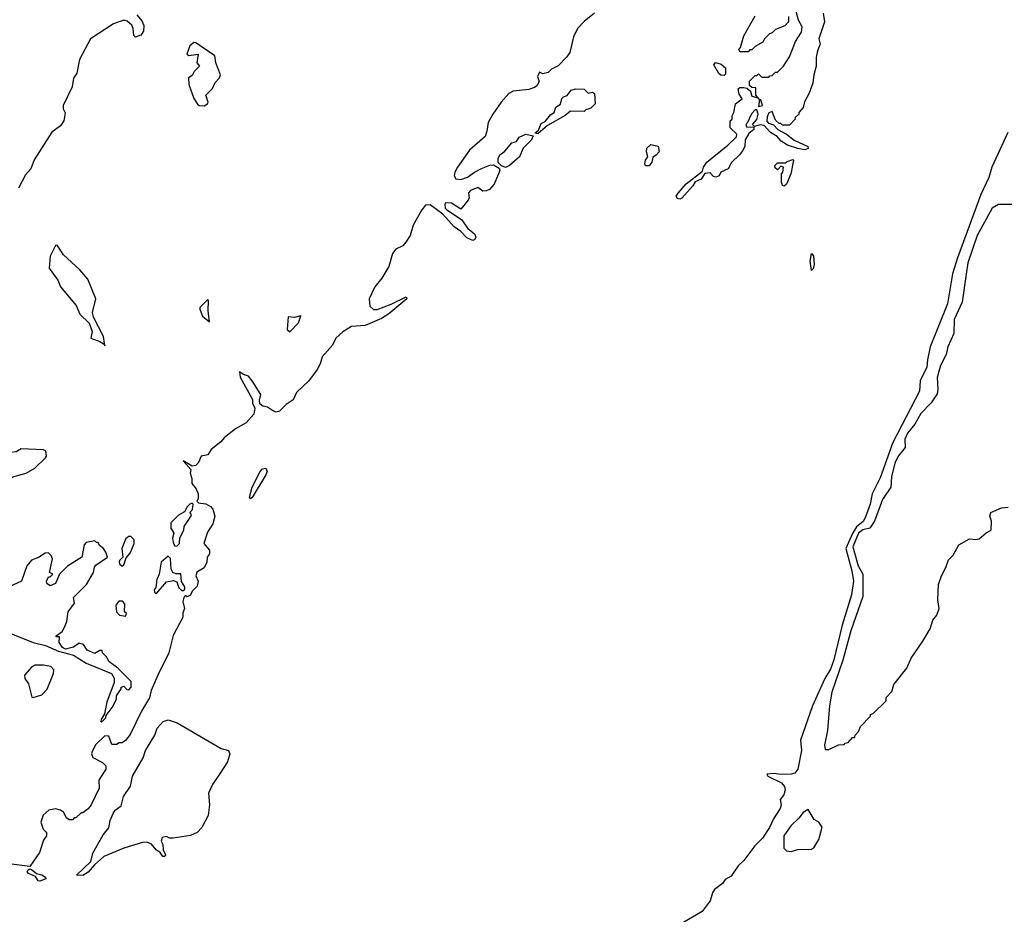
# Model space of a CAD drawing. Extents: x 2348354 to 2479840, y 460476 to 613653.
# Tile 273 of 305: x 2451956 to 2457711, y 564907 to 570137. Entities that reach past the tile are written whole.
import ezdxf

# ---------------------------------------------------------------- set-up
doc = ezdxf.new("R2010")
doc.units = 0

msp = doc.modelspace()

# ---------------------------------------------------------------- linework, layer by layer
at = {"layer": '0CON05XD'}
for points in [[(2452641.2, 570165), (2452670.7, 570130.7), (2452683, 570103), (2452680.5, 570069.5), (2452665, 570046.2), (2452632.5, 570035), (2452623.3, 570045), (2452620, 570085), (2452612, 570105), (2452585, 570127.5), (2452565, 570134.2), (2452505, 570113.1), (2452370.8, 570025), (2452305.4, 569904.6), (2452290.6, 569825), (2452271.1, 569795), (2452263.1, 569745), (2452210, 569635), (2452210, 569615), (2452223, 569593), (2452214.4, 569545.6), (2452195, 569516), (2452145, 569480), (2452041.7, 569318.3), (2452022, 569265), (2451990.6, 569229.4), (2451948.6, 569151.4)], [(2455315.8, 570174.2), (2455255, 570126), (2455216, 570085), (2455194.2, 570035.8), (2455172.5, 569945), (2455153, 569917), (2455103, 569867), (2455065, 569847.5), (2455045, 569827.5), (2455015, 569820), (2454995, 569830), (2454983.8, 569805), (2454992.5, 569775), (2454979.3, 569750.7), (2454965, 569740), (2454931.7, 569728.3), (2454840.7, 569719.3), (2454815, 569706.2), (2454770.8, 569655), (2454722.5, 569585), (2454694.3, 569535), (2454687.5, 569485), (2454676.7, 569455), (2454585.9, 569374.1), (2454516.2, 569275), (2454500, 569245), (2454496.7, 569225), (2454505, 569207.5), (2454535, 569202.5), (2454573.6, 569216.4), (2454613.9, 569246.1), (2454655, 569266.7), (2454705, 569286.7), (2454725, 569287.5), (2454758.3, 569268.3), (2454762.5, 569255), (2454728.8, 569175), (2454702.5, 569145), (2454685, 569136.2), (2454664, 569134), (2454635, 569156.7), (2454591.7, 569138.3), (2454580, 569125), (2454583.3, 569095), (2454578.3, 569081.7), (2454535, 569030), (2454480, 569065), (2454445, 569066.7), (2454441.7, 569058.3), (2454444.2, 569035), (2454453.8, 569025), (2454538.9, 568968.9), (2454575, 568917.1), (2454615.3, 568885.3), (2454622.5, 568865), (2454617.6, 568852.4), (2454604.3, 568845.7), (2454570.9, 568860.9), (2454535, 568898.1), (2454496, 568926), (2454430.4, 569000.4), (2454355, 569054.2), (2454327.7, 569052.3), (2454306.2, 569025), (2454256.2, 568935), (2454238.8, 568875), (2454214.1, 568835.9), (2454195.8, 568814.2), (2454155, 568796.2), (2454135, 568770), (2454113.3, 568695), (2454073.3, 568625), (2454032.5, 568575), (2454000, 568505), (2454003, 568463), (2454025, 568442.5), (2454046.4, 568443.6), (2454127, 568473), (2454215, 568517.5), (2454220, 568505), (2454115, 568417.5), (2454070.7, 568389.3), (2453975, 568350), (2453895, 568342.5), (2453845, 568312.5), (2453804.4, 568275.6), (2453784, 568235), (2453723.7, 568166.3), (2453713.3, 568125), (2453695, 568092), (2453645.8, 568025), (2453575, 567956.7), (2453554, 567915), (2453513, 567887), (2453475, 567848), (2453455, 567842), (2453440.7, 567849.3)], [(2456652.5, 570175), (2456660, 570125), (2456627.5, 570025), (2456636.1, 569993.9), (2456620, 569955), (2456612.5, 569915), (2456612.5, 569865), (2456597.5, 569815), (2456592.5, 569765), (2456571.7, 569708.3), (2456543, 569657), (2456536.7, 569623.3), (2456510, 569595), (2456510, 569585), (2456490, 569565), (2456490, 569555), (2456455, 569520), (2456415, 569520), (2456405, 569530), (2456395, 569530), (2456375, 569550), (2456355, 569600), (2456335, 569592.5), (2456325, 569570), (2456324.2, 569544.2), (2456332.7, 569532.7), (2456362.9, 569522.9), (2456387.5, 569495), (2456437.5, 569467.5), (2456482.9, 569432.9), (2456563.8, 569395), (2456565.7, 569384.3), (2456545, 569375.8), (2456503.9, 569383.9), (2456445, 569402.5), (2456407.7, 569427.7), (2456383.3, 569455), (2456345, 569477.5), (2456308.6, 569518.6), (2456285, 569522.5), (2456251.7, 569511.7), (2456240, 569525), (2456265.7, 569554.3), (2456272.5, 569585), (2456265, 569610), (2456255, 569610), (2456233, 569587), (2456208.3, 569531.7), (2456200, 569525), (2456205, 569510), (2456248.3, 569508.3), (2456246.7, 569495), (2456217.5, 569472.5), (2456197.5, 569435), (2456194, 569395), (2456180.5, 569369.5), (2456163.9, 569346.1), (2456117, 569303), (2456096.7, 569265), (2456053.9, 569246.1), (2456045.7, 569224.3), (2456025, 569216.2), (2456011.2, 569221.2), (2455991.7, 569241.7), (2455961.7, 569238.3), (2455940, 569205), (2455905, 569190), (2455890, 569165), (2455825.9, 569094.1), (2455815, 569087.5), (2455800.7, 569090.7), (2455793.8, 569105), (2455805, 569122.5), (2455852.3, 569177.7), (2455948.3, 569251.7), (2455952.5, 569275), (2455972.5, 569305), (2456096.4, 569403.6), (2456147, 569453), (2456148.3, 569468.3), (2456110, 569505), (2456110, 569545), (2456120, 569555), (2456120, 569575), (2456130, 569595), (2456140, 569645), (2456180, 569675), (2456162, 569702), (2456156.7, 569733.3), (2456165, 569740), (2456189.3, 569740.7), (2456207.5, 569737.5), (2456228.3, 569718.3), (2456235, 569690), (2456270, 569680), (2456280, 569670), (2456275, 569630), (2456297.5, 569635), (2456288.3, 569668.3), (2456280, 569670), (2456260, 569695), (2456258.3, 569738.3), (2456235, 569740), (2456221.7, 569751.7), (2456223, 569777), (2456255, 569810), (2456265, 569810), (2456275, 569820), (2456295, 569800), (2456335, 569800), (2456341.7, 569808.3), (2456355, 569810), (2456375, 569830), (2456385, 569830), (2456420, 569865), (2456455, 569920), (2456491.4, 570008.6), (2456525.8, 570065), (2456530, 570095), (2456508.8, 570135), (2456495.7, 570185.7)], [(2456450, 570155), (2456450, 570125), (2456428.3, 570101.7), (2456375, 570080), (2456355, 570060), (2456340, 570055), (2456310, 570025), (2456300, 570005), (2456255, 569980), (2456235, 569960), (2456225, 569960), (2456215, 569950), (2456165, 569950), (2456160, 569965), (2456170, 569975), (2456188.3, 570041.7), (2456255, 570160)], [(2453035, 569633.8), (2453053.3, 569645), (2453058, 569655), (2453043.8, 569696.2), (2453082.5, 569735), (2453099.3, 569770.7), (2453125, 569797.5), (2453129.2, 569815), (2453102.5, 569885), (2453097.5, 569925), (2452985, 570002.5), (2452975, 570003.3), (2452951.2, 569985), (2452932.5, 569935), (2452945, 569927.5), (2453000, 569935), (2452992.5, 569885), (2453007.5, 569865), (2452975.9, 569834.1), (2452965, 569810), (2452943.8, 569796.2), (2452945, 569757.5), (2452975, 569676.2), (2452995, 569644), (2453005, 569636.2), (2453035, 569633.8)], [(2456075, 569810), (2456055, 569812.5), (2456043.3, 569823.3), (2456013, 569873), (2456022.5, 569887.5), (2456057, 569877), (2456082.5, 569855), (2456081.7, 569818.3), (2456075, 569810)], [(2454985, 569470), (2454970, 569475), (2454988.3, 569491.7), (2455005, 569530), (2455028.3, 569541.7), (2455058.3, 569581.7), (2455080, 569595), (2455090, 569625), (2455117, 569643), (2455125, 569676.7), (2455135, 569686.7), (2455156.4, 569693.6), (2455180, 569725), (2455205, 569732.5), (2455255, 569730), (2455278.3, 569708.3), (2455305, 569713.3), (2455315.8, 569705.8), (2455320, 569645), (2455295, 569620), (2455265, 569610), (2455255, 569600), (2455175, 569602.5), (2455145, 569577.5), (2455041.7, 569518.3), (2454985, 569470)], [(2454795, 569272.5), (2454771.7, 569281.7), (2454753, 569303), (2454753.3, 569325), (2454763.6, 569346.4), (2454791.7, 569368.3), (2454833.6, 569416.4), (2454860, 569425), (2454875, 569450), (2454915, 569467.5), (2454958.3, 569458.3), (2454947.5, 569435), (2454900, 569385), (2454877.5, 569335), (2454820, 569285), (2454795, 569272.5)], [(2457732.7, 569477.3), (2457638.5, 569275), (2457620.8, 569215), (2457574, 569115), (2457437.3, 568745), (2457409.4, 568650.6), (2457380.4, 568475), (2457277.5, 568225), (2457261.7, 568148.3), (2457259.6, 568105), (2457220.4, 568025), (2457215.6, 567965), (2457060.4, 567665), (2456985, 567458), (2456940, 567365), (2456926.8, 567305), (2456898.2, 567225), (2456886, 567204), (2456847.2, 567172.8), (2456825, 567133.3), (2456786.1, 567045), (2456819.7, 566915), (2456829.2, 566855), (2456818.2, 566775), (2456763.4, 566596.6), (2456715.3, 566395), (2456695, 566340), (2456661.8, 566285), (2456589.5, 566125), (2456521.1, 565925), (2456526.2, 565865), (2456505.5, 565755), (2456487.9, 565732.1), (2456465, 565725.5), (2456405, 565724.2), (2456365, 565730), (2456323.9, 565726.1), (2456330, 565715), (2456410, 565675), (2456426.7, 565655), (2456430, 565635), (2456423.3, 565605), (2456402.2, 565577.8), (2456408.2, 565545), (2456401.8, 565525), (2456361.5, 565465), (2456338.8, 565415), (2456298.7, 565351.3), (2456252.8, 565307.2), (2456188.3, 565221.7), (2456155, 565190.6), (2456115, 565129.4), (2456080.4, 565109.6), (2456063.6, 565086.4), (2456018.3, 565051.7), (2456005, 565032.5), (2455991.9, 564985), (2455946, 564924), (2455832.7, 564857.3)], [(2455635, 569283.3), (2455615, 569283.3), (2455610, 569295), (2455613.3, 569315), (2455627.5, 569335), (2455620, 569365), (2455622.5, 569385), (2455645, 569407.5), (2455688.3, 569398.3), (2455693.3, 569365), (2455675.9, 569344.1), (2455657, 569333), (2455651.2, 569305), (2455635, 569283.3)], [(2456425, 569163.8), (2456415, 569167.5), (2456410, 569185), (2456410, 569235), (2456417.5, 569245), (2456420, 569275), (2456405, 569280), (2456385, 569260), (2456371.7, 569271.7), (2456370, 569285), (2456385, 569300), (2456435, 569300), (2456441.7, 569308.3), (2456475, 569320), (2456480, 569315), (2456464.3, 569235), (2456439.2, 569175), (2456425, 569163.8)], [(2457755, 569057.5), (2457677, 569057), (2457641.2, 569035), (2457552.7, 568875), (2457497.8, 568715), (2457488.6, 568648.6), (2457465.6, 568485), (2457417.8, 568385), (2457417, 568303), (2457380.8, 568225), (2457370.9, 568179.1), (2457339.4, 568115), (2457318.1, 568045), (2457323.8, 567976.2), (2457319.5, 567950.5), (2457283.8, 567896.2), (2457224.5, 567835), (2457188, 567772), (2457145, 567720.6), (2457130.7, 567685), (2457132.7, 567635), (2457091.8, 567585), (2457071.2, 567545), (2457053.1, 567465), (2457047.8, 567405), (2456998.8, 567331.2), (2456952.5, 567205), (2456924.8, 567165.2), (2456883.8, 567153.8), (2456858.8, 567135), (2456826.7, 567055), (2456857.8, 566945), (2456884.1, 566895), (2456884, 566765), (2456814.1, 566565), (2456767.9, 566392.1), (2456703.5, 566205), (2456690, 566125), (2456678.9, 565981.1), (2456661.2, 565895), (2456665, 565870), (2456685, 565870)], [(2452455, 568230), (2452445.8, 568284.2), (2452387.3, 568397.3), (2452382.7, 568425), (2452400.8, 568505), (2452355, 568619.2), (2452308.8, 568675), (2452212.9, 568762.9), (2452175, 568818.8), (2452165, 568816.7), (2452134.6, 568755), (2452128, 568685), (2452180, 568615), (2452195.4, 568575), (2452286.3, 568466.3), (2452307.5, 568415), (2452363.1, 568363.1), (2452380, 568315), (2452372.5, 568275), (2452425.7, 568255.7), (2452450, 568240), (2452455, 568230)], [(2456585, 568670), (2456576.7, 568725), (2456585, 568770), (2456596.1, 568756.1), (2456600, 568705), (2456595, 568680), (2456585, 568670)], [(2453065, 568370), (2453057.5, 568435), (2453060, 568495), (2453055, 568500), (2453010, 568455), (2453010, 568445), (2453025, 568404), (2453065, 568370)], [(2453535, 568312.5), (2453586.7, 568365), (2453600, 568405), (2453563.6, 568396.4), (2453525, 568400), (2453520, 568325), (2453535, 568312.5)], [(2453440.7, 567849.3), (2453405, 567870.8), (2453377.1, 567877.1), (2453360.8, 567890.8), (2453358.3, 567911.7), (2453366.2, 567945), (2453316.1, 568026.1), (2453293.6, 568053.6), (2453265, 568062.5), (2453241.7, 568078.3), (2453245, 568047.5), (2453316.4, 567916.4), (2453316.7, 567895), (2453330, 567865), (2453325, 567830), (2453279.3, 567780.7), (2453217.5, 567745), (2453154.3, 567695), (2453131.4, 567668.6), (2453075, 567623.3), (2453056.7, 567593.3), (2453017.5, 567585), (2453001.2, 567548.8), (2452985, 567530), (2452965, 567527.5), (2452912.5, 567557.5), (2452957, 567507), (2452953.3, 567485), (2452963.3, 567455), (2452963.3, 567425), (2452987.5, 567395), (2453000, 567365), (2453000, 567335), (2452991.7, 567321.7), (2453002.5, 567312.5), (2453045, 567306.7), (2453071.2, 567291.2), (2453086.2, 567276.2), (2453096.7, 567235), (2453085, 567190), (2453055, 567140), (2453033.3, 567075), (2453066.1, 567036.1), (2453066.2, 567015), (2453052.5, 566995), (2453050, 566965), (2453035, 566932.5), (2452992, 566908), (2452986.7, 566885), (2453000, 566855), (2452993.3, 566825), (2452963.8, 566796.2), (2452955, 566773.3), (2452935, 566763.3), (2452925, 566770), (2452915, 566760), (2452910, 566735), (2452920, 566695), (2452910.7, 566669.3), (2452910, 566645), (2452853.6, 566536.4), (2452828.8, 566435), (2452764.2, 566305.8), (2452725.8, 566215), (2452715, 566173.3), (2452668, 566095), (2452602.1, 565957.9), (2452575, 565922.5), (2452555, 565910), (2452535, 565910), (2452525, 565900), (2452495, 565900), (2452478.3, 565948.3), (2452455, 565950), (2452400.8, 565899.2), (2452380.5, 565859.5), (2452376.7, 565845), (2452383.9, 565823.9), (2452440, 565795), (2452460, 565775), (2452460, 565755), (2452418.3, 565691.7), (2452420, 565645), (2452373.6, 565546.4), (2452356.4, 565523.6), (2452325, 565500), (2452315, 565500), (2452285, 565470), (2452275, 565470), (2452265, 565460), (2452245, 565460), (2452230.7, 565470.7), (2452212.5, 565505), (2452195.9, 565515.9), (2452165, 565523.8), (2452126.4, 565516.4), (2452093, 565487), (2452079.2, 565445), (2452094.1, 565404.1), (2452112.5, 565385), (2452112.5, 565365), (2452095, 565340), (2452072.5, 565267.5), (2452015, 565186), (2451815, 565211.1)], [(2451805, 567437.5), (2451885, 567443.8), (2451916.1, 567463.9), (2451995, 567486.7), (2452045.8, 567514.2), (2452107.5, 567575), (2452112.5, 567585), (2452110, 567615), (2452095, 567622.5), (2451965, 567627.5), (2451935, 567610), (2451903, 567607), (2451877, 567583), (2451845, 567570), (2451807.5, 567515), (2451780, 567455), (2451791.7, 567441.7), (2451805, 567437.5)], [(2453305, 567336.2), (2453299.2, 567345), (2453315, 567404.2), (2453361.8, 567495), (2453375, 567511.1), (2453395, 567514.3), (2453402.7, 567495), (2453395, 567475.8), (2453315, 567344.3), (2453305, 567336.2)], [(2452875, 567060), (2452890, 567075), (2452893, 567107), (2452916.4, 567153.6), (2452917.5, 567175), (2452957, 567233), (2452960, 567245), (2452950, 567255), (2452967, 567273), (2452970, 567305), (2452965, 567310), (2452950, 567305), (2452935, 567290), (2452920, 567260), (2452885, 567240), (2452840, 567195), (2452840, 567165), (2452857.5, 567135), (2452850, 567105), (2452853, 567083), (2452861.7, 567061.7), (2452875, 567060)], [(2456685, 565870), (2456743, 565897), (2456775, 565900), (2456781.7, 565908.3), (2456798.3, 565911.7), (2456825, 565940), (2456835, 565940), (2456840, 565955), (2456860, 565975), (2456870, 566005), (2456930, 566065), (2456930, 566075), (2456945, 566080), (2457020, 566155), (2457020, 566175), (2457055, 566210), (2457065, 566250), (2457142.5, 566345), (2457167.5, 566405), (2457236.1, 566503.9), (2457277.5, 566575), (2457293.8, 566626.2), (2457317.5, 566655), (2457330, 566695), (2457322.5, 566745), (2457327.5, 566835), (2457343.6, 566886.4), (2457370, 566935), (2457385, 566980), (2457413, 567007), (2457445, 567067.5), (2457508.3, 567101.7), (2457545, 567097.5), (2457565, 567102.5), (2457605, 567137.5), (2457635, 567152.5), (2457637.5, 567205), (2457627.5, 567235), (2457633.6, 567256.4), (2457695, 567282.5), (2457735, 567286.7)], [(2452555, 566942.5), (2452565, 566950), (2452579.3, 566990.7), (2452602.7, 567017.3), (2452625.8, 567074.2), (2452625.9, 567095.9), (2452606, 567116), (2452594.1, 567115.9), (2452575.9, 567104.1), (2452554, 567045), (2452560, 566995), (2452540, 566975), (2452537.5, 566965), (2452540, 566955), (2452555, 566942.5)], [(2452435, 566030), (2452460, 566055), (2452461.7, 566068.3), (2452497.5, 566115), (2452522.5, 566165), (2452522.5, 566185), (2452550, 566225), (2452550, 566235), (2452565, 566240), (2452581.7, 566221.7), (2452595, 566220), (2452607.5, 566235), (2452608.3, 566268.3), (2452530, 566345), (2452477.5, 566385), (2452465, 566410), (2452440, 566435), (2452438.3, 566448.3), (2452425, 566450), (2452395, 566432.5), (2452351.7, 566451.7), (2452330, 566485), (2452305, 566492.5), (2452271.7, 566468.3), (2452225, 566456.9), (2452207.5, 566467.5), (2452187.5, 566495), (2452188.3, 566528.3), (2452170, 566530), (2452170, 566535), (2452205, 566560), (2452217.5, 566585), (2452231.7, 566618.3), (2452240, 566675), (2452276.7, 566725), (2452271.7, 566758.3), (2452346.7, 566835), (2452387.5, 566905), (2452393, 566937), (2452401.7, 566948.3), (2452470, 566995), (2452460, 567025), (2452446.4, 567046.4), (2452423.3, 567063.3), (2452415, 567080), (2452405, 567080), (2452395, 567090), (2452345, 567080), (2452333, 567067), (2452320, 566995), (2452235, 566942.5), (2452190, 566895), (2452165, 566840), (2452135, 566827.5), (2452115, 566840), (2452112.5, 566855), (2452125, 566880), (2452135, 566880), (2452150, 566895), (2452130, 566905), (2452147.5, 566985), (2452140, 567005), (2452125, 567020), (2452105, 567017.5), (2452067, 566993), (2452025, 566976.7), (2451997.5, 566945), (2451967.5, 566855), (2451895, 566820.8)], [(2452755, 566780), (2452815, 566850), (2452855, 566857.5), (2452875, 566850), (2452887.5, 566815), (2452905, 566800), (2452915, 566800), (2452921.7, 566808.3), (2452921.7, 566821.7), (2452903, 566853), (2452898.3, 566898.3), (2452868.3, 566898.3), (2452852.5, 566905), (2452842.5, 566925), (2452837, 566987), (2452825, 567000), (2452783.8, 566965), (2452772.5, 566895), (2452757.5, 566865), (2452751.7, 566818.3), (2452743, 566803), (2452745, 566790), (2452755, 566780)], [(2452575, 566650), (2452580, 566665), (2452570, 566675), (2452571.7, 566721.7), (2452557, 566737), (2452535, 566737.5), (2452517.5, 566715), (2452522.5, 566675), (2452540, 566655), (2452575, 566650)], [(2451905, 566549.5), (2452035, 566496.4), (2452107.8, 566477.8), (2452183.8, 566445), (2452271.1, 566421.1), (2452345.7, 566375), (2452493.8, 566313.8), (2452508.3, 566288.3), (2452508.6, 566261.4), (2452465, 566147.5), (2452451.7, 566078.3), (2452432.5, 566045), (2452430, 566035), (2452435, 566030)], [(2452035, 566174), (2452085, 566190), (2452117.5, 566222.5), (2452154.7, 566315), (2452156, 566336), (2452139.4, 566355), (2452096.4, 566363.6), (2452045, 566363.2), (2452026.7, 566353.3), (2451984.3, 566305), (2451986.4, 566286.4), (2452008.2, 566255), (2452026.7, 566176.7), (2452035, 566174)], [(2452325, 565134.5), (2452287.5, 565135), (2452371.4, 565215), (2452384.5, 565265), (2452445, 565372.5), (2452477.1, 565412.9), (2452485.6, 565455), (2452502.9, 565497.1), (2452515, 565515.6), (2452548.8, 565541.2), (2452562.5, 565595), (2452604.2, 565655.8), (2452615.5, 565715), (2452677.9, 565822.1), (2452692.1, 565865), (2452746.6, 565953.4), (2452759.4, 565995), (2452794.2, 566035), (2452825, 566043.5), (2452876.6, 566026.6), (2453135, 565877.1), (2453176.7, 565865), (2453183.8, 565845), (2453171.7, 565798.3), (2453128, 565732), (2453083.8, 565665), (2453060, 565615), (2453066.1, 565546.1), (2453057.5, 565485), (2453021.2, 565415), (2452993.8, 565385), (2452955, 565367.8), (2452853, 565353), (2452833, 565353), (2452815, 565362.5), (2452790, 565355), (2452782.5, 565335), (2452793.3, 565315), (2452794.1, 565284.1), (2452808.8, 565255), (2452805, 565244), (2452794, 565245), (2452778.3, 565268.3), (2452754.7, 565284.7), (2452726.7, 565316.7), (2452698.7, 565328.7), (2452675, 565326.7), (2452565, 565292.9), (2452448.8, 565245), (2452393.2, 565196.8), (2452355.9, 565154.1), (2452325, 565134.5)], [(2456465, 565273.3), (2456505, 565286.7), (2456585, 565287.5), (2456597.5, 565295), (2456626.7, 565345), (2456646.4, 565416.4), (2456627.5, 565445), (2456600.7, 565460.7), (2456565, 565520), (2456535, 565502.5), (2456511.2, 565468.8), (2456464.4, 565425), (2456422, 565365), (2456423, 565293), (2456438.3, 565278.3), (2456465, 565273.3)], [(2452075, 565100), (2452065, 565102.5), (2452048.9, 565128.9), (2452008, 565145), (2452000.8, 565155), (2452005, 565166.7), (2452015, 565172), (2452025, 565169.2), (2452055, 565146), (2452085, 565138.6), (2452107.5, 565125), (2452110, 565115), (2452075, 565100)]]:
    msp.add_lwpolyline(points, dxfattribs=at)

doc.saveas('drawing.dxf')
